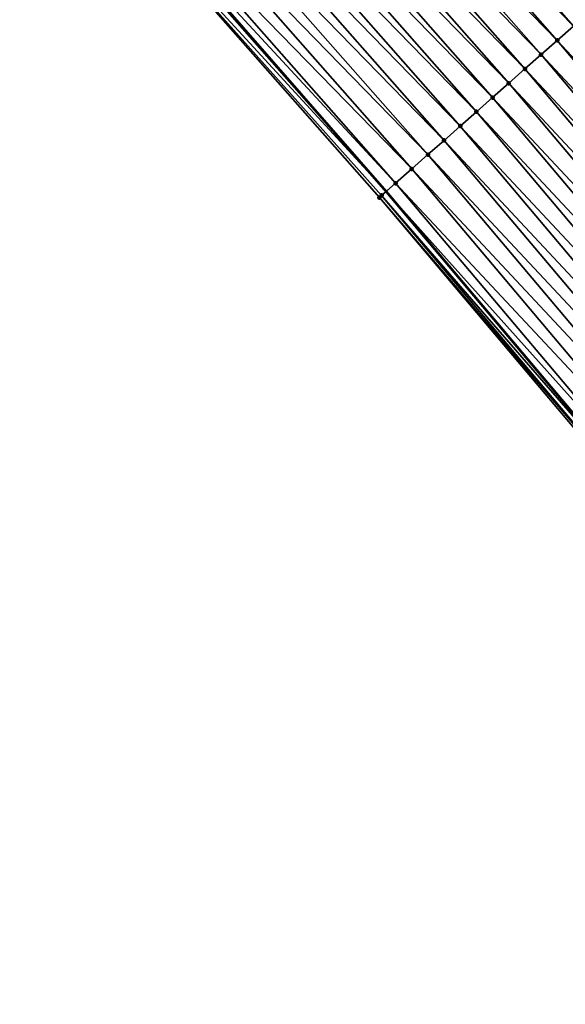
# Model space of a CAD drawing. Header units: feet. Extents: x 2017424 to 2024169, y 808042 to 818730.
# Tile 321 of 329: x 2022984 to 2023009, y 813930 to 813976. Entities that reach past the tile are written whole.
import ezdxf

# ---------------------------------------------------------------- set-up
doc = ezdxf.new("R2010")
doc.units = ezdxf.units.FT
doc.header["$MEASUREMENT"] = 0
for name, color, linetype, lineweight in [('EP_Travel Lane', 172, 'Continuous', 53), ('NB-Road Shots', 141, 'Continuous', 100), ('NB-Road X-Section', 40, 'Continuous', 13)]:
    doc.layers.add(name, color=color, linetype=linetype, lineweight=lineweight)
doc.layers.add('I-77-MM15-17_NB-Surface-BORDER', color=7, linetype='Continuous')
doc.layers.add('I-77-MM15-17_NB-Surface-TIN', color=7, linetype='Continuous')

msp = doc.modelspace()

# ---------------------------------------------------------------- linework, layer by layer
at = {"layer": 'EP_Travel Lane'}
msp.add_polyline3d([(2022765.93421145, 814211.228142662, 292.9237701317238), (2022780.590182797, 814197.6377920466, 293.6343164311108), (2022795.246020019, 814184.0475658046, 294.3500033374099), (2022809.429719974, 814170.4294387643, 295.0168488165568), (2022823.773793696, 814156.5083717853, 295.6887549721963), (2022837.846645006, 814142.7086829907, 296.3693367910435), (2022851.888615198, 814128.4824233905, 297.0313413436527), (2022865.930649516, 814114.2560988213, 297.6905770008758), (2022879.679770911, 814100.0515784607, 298.3755855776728), (2022893.530545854, 814085.6403853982, 299.0637716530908), (2022907.219935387, 814071.3196983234, 299.7327200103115), (2022920.892147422, 814056.7373594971, 300.3860491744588), (2022934.56402017, 814042.1553825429, 301.0539102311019), (2022947.9282482, 814027.5710846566, 301.7183401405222), (2022961.363909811, 814012.7726420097, 302.418414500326), (2022974.577855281, 813998.1075643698, 303.0973242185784), (2022987.721669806, 813983.0480919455, 303.7749142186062), (2023000.864752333, 813967.9894582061, 304.4842388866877), (2023013.451521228, 813953.017964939, 305.1551549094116), (2023026.20817397, 813937.6310458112, 305.8702071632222), (2023038.734556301, 813922.406306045, 306.5702189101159), (2023051.205379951, 813906.7851186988, 307.2472481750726), (2023063.677757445, 813891.1619849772, 307.846601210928), (2023075.819066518, 813875.5859741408, 308.415438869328)], dxfattribs=at)
at = {"layer": 'I-77-MM15-17_NB-Surface-BORDER', "color": 3, "linetype": 'Continuous', "lineweight": -3}
msp.add_polyline3d([(2023075.644691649, 813875.4506071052, 308.3951260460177), (2023063.472029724, 813890.9968129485, 307.8238319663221), (2023050.956435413, 813906.5852500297, 307.2197133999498), (2023038.187647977, 813921.9670301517, 306.505273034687), (2023025.412794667, 813936.9668474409, 305.7631084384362), (2023013.145619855, 813952.7625636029, 305.1150415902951), (2023000.542632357, 813967.7040317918, 304.4403840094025), (2022987.34096004, 813982.7105771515, 303.7193854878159), (2022973.954884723, 813997.5557681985, 303.0170083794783), (2022961.094086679, 814012.5253822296, 302.3860692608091), (2022947.894297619, 814027.5399724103, 301.7142552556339), (2022933.753421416, 814041.3901340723, 300.9418025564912), (2022920.242084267, 814056.123499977, 300.2926115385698), (2022907.018253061, 814071.1294777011, 299.7086381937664), (2022893.214769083, 814085.3351465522, 299.0268923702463), (2022879.33572334, 814099.7189918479, 298.3349727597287), (2022865.540453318, 814113.867119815, 297.641418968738), (2022851.186854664, 814127.7824356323, 296.9339551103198), (2022837.317620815, 814142.1808926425, 296.2937104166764), (2022823.247478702, 814155.9622100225, 295.6093077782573), (2022808.897201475, 814169.8771579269, 294.9430237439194), (2022794.931266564, 814183.7060672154, 294.3105555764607), (2022780.173136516, 814197.1852651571, 293.5812173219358), (2022765.714295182, 814210.9894531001, 292.8945522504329)], dxfattribs=at)
at = {"layer": 'I-77-MM15-17_NB-Surface-TIN', "color": 128, "linetype": 'Continuous', "lineweight": -3}
for points in [[(2023009.530911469, 813975.6546228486, 305.3684787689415), (2022996.329335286, 813990.6610589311, 304.6433275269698), (2022995.580101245, 813989.998749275, 304.5750853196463)], [(2023009.530911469, 813975.6546228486, 305.3684787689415), (2023010.200116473, 813976.2460581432, 305.4266466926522), (2022996.329335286, 813990.6610589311, 304.6433275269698)], [(2023008.781713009, 813974.9922727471, 305.2987004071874), (2022995.580101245, 813989.998749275, 304.5750853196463), (2022994.830975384, 813989.3363166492, 304.5021733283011)], [(2023008.781713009, 813974.9922727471, 305.2987004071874), (2023009.530911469, 813975.6546228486, 305.3684787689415), (2022995.580101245, 813989.998749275, 304.5750853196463)], [(2023008.032676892, 813974.3297381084, 305.2219142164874), (2022994.830975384, 813989.3363166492, 304.5021733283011), (2022994.08190024, 813988.6738263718, 304.4270720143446)], [(2023008.032676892, 813974.3297381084, 305.2219142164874), (2023008.781713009, 813974.9922727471, 305.2987004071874), (2022994.830975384, 813989.3363166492, 304.5021733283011)], [(2023007.28366145, 813973.6671799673, 305.1442355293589), (2022994.08190024, 813988.6738263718, 304.4270720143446), (2022993.332759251, 813988.0114109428, 304.3548130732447)], [(2023007.28366145, 813973.6671799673, 305.1442355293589), (2023008.032676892, 813974.3297381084, 305.2219142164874), (2022994.08190024, 813988.6738263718, 304.4270720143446)], [(2023006.534583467, 813973.0046929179, 305.0692565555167), (2022993.332759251, 813988.0114109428, 304.3548130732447), (2022992.583685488, 813987.348919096, 304.2796521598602)], [(2023006.534583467, 813973.0046929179, 305.0692565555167), (2023007.28366145, 813973.6671799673, 305.1442355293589), (2022993.332759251, 813988.0114109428, 304.3548130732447)], [(2023005.785471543, 813972.3422444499, 304.9957427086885), (2022992.583685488, 813987.348919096, 304.2796521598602), (2022991.834598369, 813986.6864424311, 304.2050677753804)], [(2023005.785471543, 813972.3422444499, 304.9957427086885), (2023006.534583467, 813973.0046929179, 305.0692565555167), (2022992.583685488, 813987.348919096, 304.2796521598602)], [(2023005.036306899, 813971.6798559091, 304.9245046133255), (2022991.834598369, 813986.6864424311, 304.2050677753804), (2022991.085593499, 813986.0238722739, 304.1269330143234)], [(2023005.036306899, 813971.6798559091, 304.9245046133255), (2023005.785471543, 813972.3422444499, 304.9957427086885), (2022991.834598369, 813986.6864424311, 304.2050677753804)], [(2023004.2872708, 813971.0173212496, 304.847717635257), (2022991.085593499, 813986.0238722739, 304.1269330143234), (2022990.336563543, 813985.3613306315, 304.0498811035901)], [(2023004.2872708, 813971.0173212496, 304.847717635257), (2023005.036306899, 813971.6798559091, 304.9245046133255), (2022991.085593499, 813986.0238722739, 304.1269330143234)], [(2023003.538260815, 813970.3547569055, 304.7698033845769), (2022990.336563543, 813985.3613306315, 304.0498811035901), (2022989.587556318, 813984.6987631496, 303.9718479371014)], [(2023003.538260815, 813970.3547569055, 304.7698033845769), (2023004.2872708, 813971.0173212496, 304.847717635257), (2022990.336563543, 813985.3613306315, 304.0498811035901)], [(2023002.789196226, 813969.6922546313, 304.6942462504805), (2022989.587556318, 813984.6987631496, 303.9718479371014), (2022988.838545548, 813984.0361996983, 303.8939678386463)], [(2023002.789196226, 813969.6922546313, 304.6942462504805), (2023003.538260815, 813970.3547569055, 304.7698033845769), (2022989.587556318, 813984.6987631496, 303.9718479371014)], [(2023002.040172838, 813969.0297055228, 304.6169105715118), (2022988.838545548, 813984.0361996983, 303.8939678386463), (2022988.089463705, 813983.3737170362, 303.8191557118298)], [(2023002.040172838, 813969.0297055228, 304.6169105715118), (2023002.789196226, 813969.6922546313, 304.6942462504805), (2022988.838545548, 813984.0361996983, 303.8939678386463)], [(2023001.291180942, 813968.367120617, 304.538215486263), (2022988.089463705, 813983.3737170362, 303.8191557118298), (2022987.721669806, 813983.0480919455, 303.7749142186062)], [(2023001.291180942, 813968.367120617, 304.538215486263), (2023002.040172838, 813969.0297055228, 304.6169105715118), (2022988.089463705, 813983.3737170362, 303.8191557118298)], [(2022987.34096004, 813982.7105771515, 303.7193854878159), (2023000.864752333, 813967.9894582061, 304.4842388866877), (2022987.661151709, 813982.9945124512, 303.7676345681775)], [(2023000.649331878, 813967.7986731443, 304.4569713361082), (2023000.864752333, 813967.9894582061, 304.4842388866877), (2022987.34096004, 813982.7105771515, 303.7193854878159)], [(2023000.542632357, 813967.7040317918, 304.4403840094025), (2023000.649331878, 813967.7986731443, 304.4569713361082), (2022987.34096004, 813982.7105771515, 303.7193854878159)], [(2022987.661151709, 813982.9945124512, 303.7676345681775), (2023000.864752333, 813967.9894582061, 304.4842388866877), (2022987.721669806, 813983.0480919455, 303.7749142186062)], [(2023001.291180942, 813968.367120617, 304.538215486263), (2022987.721669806, 813983.0480919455, 303.7749142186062), (2023000.864752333, 813967.9894582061, 304.4842388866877)], [(2023022.363185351, 813960.446151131, 306.0487075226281), (2023009.530911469, 813975.6546228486, 305.3684787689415), (2023008.781713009, 813974.9922727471, 305.2987004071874)], [(2023021.594837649, 813959.8061142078, 305.9807996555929), (2023008.781713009, 813974.9922727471, 305.2987004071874), (2023008.032676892, 813974.3297381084, 305.2219142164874)], [(2023021.594837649, 813959.8061142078, 305.9807996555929), (2023022.363185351, 813960.446151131, 306.0487075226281), (2023008.781713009, 813974.9922727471, 305.2987004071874)], [(2023020.826663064, 813959.165868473, 305.9050045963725), (2023008.032676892, 813974.3297381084, 305.2219142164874), (2023007.28366145, 813973.6671799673, 305.1442355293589)], [(2023020.826663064, 813959.165868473, 305.9050045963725), (2023021.594837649, 813959.8061142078, 305.9807996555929), (2023008.032676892, 813974.3297381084, 305.2219142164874)], [(2023020.058571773, 813958.5255222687, 305.8254146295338), (2023007.28366145, 813973.6671799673, 305.1442355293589), (2023006.534583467, 813973.0046929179, 305.0692565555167)], [(2023020.058571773, 813958.5255222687, 305.8254146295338), (2023020.826663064, 813959.165868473, 305.9050045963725), (2023007.28366145, 813973.6671799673, 305.1442355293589)], [(2023019.290401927, 813957.8852708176, 305.7494036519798), (2023006.534583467, 813973.0046929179, 305.0692565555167), (2023005.785471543, 813972.3422444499, 304.9957427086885)], [(2023019.290401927, 813957.8852708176, 305.7494036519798), (2023020.058571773, 813958.5255222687, 305.8254146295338), (2023006.534583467, 813973.0046929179, 305.0692565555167)], [(2023018.522093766, 813957.2451862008, 305.679694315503), (2023005.785471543, 813972.3422444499, 304.9957427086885), (2023005.036306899, 813971.6798559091, 304.9245046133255)], [(2023018.522093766, 813957.2451862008, 305.679694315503), (2023019.290401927, 813957.8852708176, 305.7494036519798), (2023005.785471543, 813972.3422444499, 304.9957427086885)], [(2023017.753871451, 813956.6049980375, 305.6060738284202), (2023005.036306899, 813971.6798559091, 304.9245046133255), (2023004.2872708, 813971.0173212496, 304.847717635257)], [(2023017.753871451, 813956.6049980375, 305.6060738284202), (2023018.522093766, 813957.2451862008, 305.679694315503), (2023005.036306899, 813971.6798559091, 304.9245046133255)], [(2023016.985701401, 813955.964746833, 305.5300721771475), (2023004.2872708, 813971.0173212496, 304.847717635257), (2023003.538260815, 813970.3547569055, 304.7698033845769)], [(2023016.985701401, 813955.964746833, 305.5300721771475), (2023017.753871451, 813956.6049980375, 305.6060738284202), (2023004.2872708, 813971.0173212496, 304.847717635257)], [(2023016.217683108, 813955.3243125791, 305.4471564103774), (2023003.538260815, 813970.3547569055, 304.7698033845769), (2023002.789196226, 813969.6922546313, 304.6942462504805)], [(2023016.217683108, 813955.3243125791, 305.4471564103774), (2023016.985701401, 813955.964746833, 305.5300721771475), (2023003.538260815, 813970.3547569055, 304.7698033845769)], [(2023015.449543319, 813954.6840248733, 305.3697760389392), (2023002.789196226, 813969.6922546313, 304.6942462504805), (2023002.040172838, 813969.0297055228, 304.6169105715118)], [(2023015.449543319, 813954.6840248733, 305.3697760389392), (2023016.217683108, 813955.3243125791, 305.4471564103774), (2023002.789196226, 813969.6922546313, 304.6942462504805)], [(2023014.681407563, 813954.0437323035, 305.2922119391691), (2023002.040172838, 813969.0297055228, 304.6169105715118), (2023001.291180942, 813968.367120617, 304.538215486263)], [(2023014.681407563, 813954.0437323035, 305.2922119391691), (2023015.449543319, 813954.6840248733, 305.3697760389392), (2023002.040172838, 813969.0297055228, 304.6169105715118)], [(2023013.913333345, 813953.4033655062, 305.2118441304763), (2023001.291180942, 813968.367120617, 304.538215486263), (2023000.864752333, 813967.9894582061, 304.4842388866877)], [(2023013.913333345, 813953.4033655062, 305.2118441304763), (2023014.681407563, 813954.0437323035, 305.2922119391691), (2023001.291180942, 813968.367120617, 304.538215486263)], [(2023013.253961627, 813952.8530936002, 305.1309037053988), (2023000.649331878, 813967.7986731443, 304.4569713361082), (2023000.542632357, 813967.7040317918, 304.4403840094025)], [(2023013.145619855, 813952.7625636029, 305.1150415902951), (2023013.253961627, 813952.8530936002, 305.1309037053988), (2023000.542632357, 813967.7040317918, 304.4403840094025)], [(2023000.649331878, 813967.7986731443, 304.4569713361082), (2023013.451521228, 813953.017964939, 305.1551549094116), (2023000.864752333, 813967.9894582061, 304.4842388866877)], [(2023013.253961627, 813952.8530936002, 305.1309037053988), (2023013.451521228, 813953.017964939, 305.1551549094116), (2023000.649331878, 813967.7986731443, 304.4569713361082)], [(2023013.913333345, 813953.4033655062, 305.2118441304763), (2023000.864752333, 813967.9894582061, 304.4842388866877), (2023013.451521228, 813953.017964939, 305.1551549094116)]]:
    msp.add_3dface(points, dxfattribs=at)
at = {"layer": 'NB-Road Shots', "lineweight": 100}
for p in [(2023008.781713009, 813974.9922727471, 305.2987004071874), (2023008.032676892, 813974.3297381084, 305.2219142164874), (2023007.28366145, 813973.6671799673, 305.1442355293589), (2023006.534583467, 813973.0046929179, 305.0692565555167), (2023005.785471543, 813972.3422444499, 304.9957427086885), (2023005.036306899, 813971.6798559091, 304.9245046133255), (2023004.2872708, 813971.0173212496, 304.847717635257), (2023003.538260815, 813970.3547569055, 304.7698033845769), (2023002.789196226, 813969.6922546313, 304.6942462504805), (2023002.040172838, 813969.0297055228, 304.6169105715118), (2023001.291180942, 813968.367120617, 304.538215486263), (2023000.542632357, 813967.7040317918, 304.4403840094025), (2023000.649331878, 813967.7986731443, 304.4569713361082)]:
    msp.add_point(p, dxfattribs=at)
at = {"layer": 'NB-Road X-Section', "extrusion": (0.6601067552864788, -0.7503535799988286, 0.03505105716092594), "elevation": 724643.414373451, "flags": 128}
msp.add_lwpolyline([(2056566.232922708, -25108.62685238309), (2056565.973156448, -25108.63472898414), (2056564.973156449, -25108.66836825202), (2056563.973156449, -25108.70219200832), (2056562.973156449, -25108.73178706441), (2056561.973156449, -25108.78636639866), (2056560.973156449, -25108.82246541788), (2056559.973156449, -25108.8257319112), (2056558.973156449, -25108.87573952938), (2056557.973156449, -25108.93823156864), (2056556.973156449, -25108.99945727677), (2056555.973156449, -25109.05456050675), (2056554.973156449, -25109.10640454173), (2056553.973156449, -25109.15910410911), (2056552.973156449, -25109.218259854), (2056551.973156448, -25109.28152963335), (2056550.973156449, -25109.34366144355), (2056549.973156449, -25109.40341068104), (2056548.973156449, -25109.45952819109), (2056547.973156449, -25109.5141502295), (2056547.866256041, -25109.52031690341), (2056546.973156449, -25109.57852059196), (2056545.973156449, -25109.64834185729), (2056544.973156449, -25109.72517526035), (2056543.973156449, -25109.8029017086), (2056542.973156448, -25109.87792678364), (2056541.973156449, -25109.95148583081), (2056540.973156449, -25110.02276772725), (2056539.973156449, -25110.09960191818), (2056538.973156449, -25110.17756407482), (2056537.973156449, -25110.25316766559), (2056536.973156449, -25110.33055089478), (2056535.973156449, -25110.40929436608), (2056535.115779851, -25110.49058846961), (2056534.973156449, -25110.50718599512)], dxfattribs=at)

doc.saveas('drawing.dxf')
